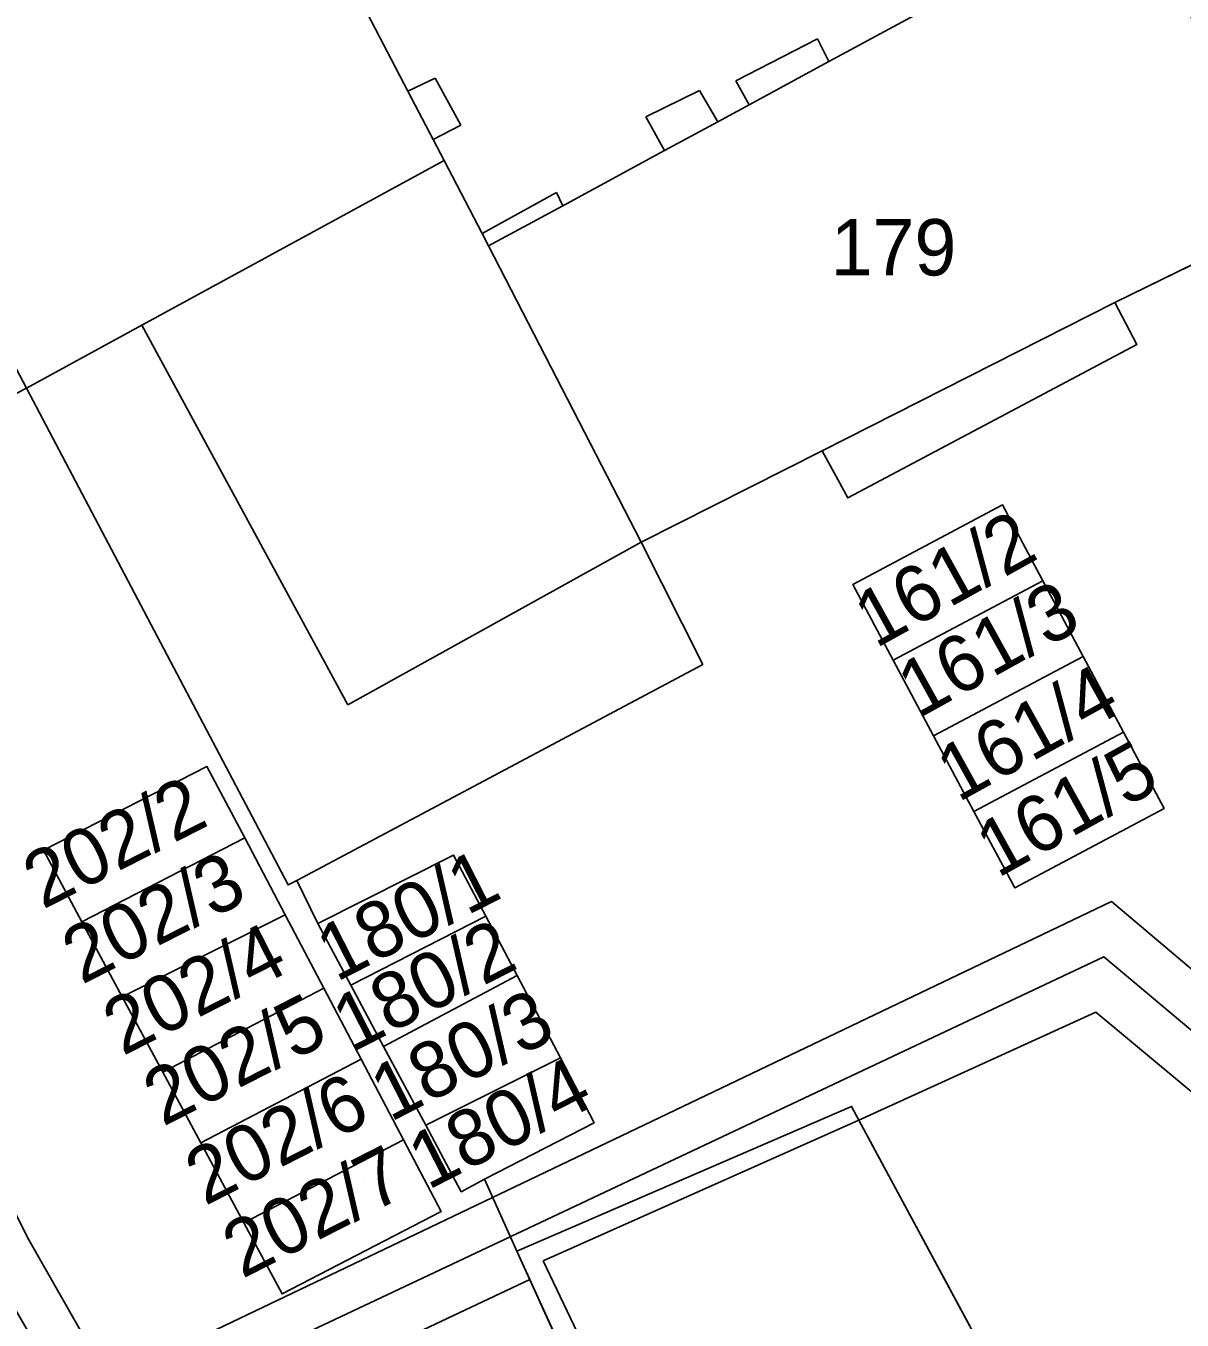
# Model space of a CAD drawing. Extents: x -264070 to -262271, y -1238894 to -1238141.
# Drawn here: x -263334.81 to -263293.78, y -1238472.84 to -1238426.89 of the extents above; entities that cross this region are included whole.
import ezdxf

# ---------------------------------------------------------------- set-up
doc = ezdxf.new("R2010")
doc.units = 0
for name, color, linetype in [('body_kn', 7, 'Continuous'), ('kladpar_druhypozemkov', 7, 'Continuous'), ('kladpar_hranice', 7, 'Continuous'), ('kladpar_parcelnecisla', 7, 'Continuous'), ('kladpar_plochy', 7, 'Continuous'), ('tarchy_linie', 7, 'Continuous'), ('zappar_hrandruhpozemk', 7, 'Continuous')]:
    doc.layers.add(name, color=color, linetype=linetype)

msp = doc.modelspace()

# ---------------------------------------------------------------- linework, layer by layer
at = {"layer": 'body_kn'}
for p, q in [((-263306.72, -1238427.35), (-263306.72, -1238427.35)), ((-263306.31, -1238428.16), (-263306.31, -1238428.16)), ((-263320.28, -1238428.75), (-263320.28, -1238428.75)), ((-263321.25, -1238429.21), (-263321.25, -1238429.21)), ((-263321.25, -1238429.21), (-263321.25, -1238429.21)), ((-263310.91, -1238429.18), (-263310.91, -1238429.18)), ((-263309.62, -1238428.84), (-263309.62, -1238428.84)), ((-263309.14, -1238429.69), (-263309.14, -1238429.69)), ((-263309.14, -1238429.69), (-263309.14, -1238429.69)), ((-263312.81, -1238430.12), (-263312.81, -1238430.12)), ((-263319.38, -1238430.42), (-263319.38, -1238430.42)), ((-263310.26, -1238430.3), (-263310.26, -1238430.3)), ((-263320.36, -1238430.92), (-263320.36, -1238430.92)), ((-263312.15, -1238431.32), (-263312.15, -1238431.32)), ((-263312.15, -1238431.32), (-263312.15, -1238431.32)), ((-263319.97, -1238431.67), (-263319.97, -1238431.67)), ((-263315.98, -1238432.81), (-263315.98, -1238432.81)), ((-263315.76, -1238433.28), (-263315.76, -1238433.28)), ((-263318.62, -1238434.26), (-263318.62, -1238434.26)), ((-263318.62, -1238434.26), (-263318.62, -1238434.26)), ((-263318.39, -1238434.7), (-263318.39, -1238434.7)), ((-263296.17, -1238436.71), (-263296.17, -1238436.71)), ((-263296.17, -1238436.71), (-263296.17, -1238436.71)), ((-263330.7, -1238437.52), (-263330.7, -1238437.52)), ((-263330.7, -1238437.52), (-263330.7, -1238437.52)), ((-263295.38, -1238438.2), (-263295.38, -1238438.2)), ((-263334.79, -1238439.75), (-263334.79, -1238439.75)), ((-263306.55, -1238441.98), (-263306.55, -1238441.98)), ((-263305.64, -1238443.65), (-263305.64, -1238443.65)), ((-263300.15, -1238443.9), (-263300.15, -1238443.9)), ((-263300.15, -1238443.9), (-263300.15, -1238443.9)), ((-263312.97, -1238445.22), (-263312.97, -1238445.22)), ((-263312.97, -1238445.22), (-263312.97, -1238445.22)), ((-263298.72, -1238446.59), (-263298.72, -1238446.59)), ((-263298.72, -1238446.59), (-263298.72, -1238446.59)), ((-263305.46, -1238446.72), (-263305.46, -1238446.72)), ((-263304.03, -1238449.41), (-263304.03, -1238449.41)), ((-263297.29, -1238449.28), (-263297.29, -1238449.28)), ((-263297.29, -1238449.28), (-263297.29, -1238449.28)), ((-263310.79, -1238449.56), (-263310.79, -1238449.56)), ((-263323.39, -1238451), (-263323.39, -1238451)), ((-263302.6, -1238452.1), (-263302.6, -1238452.1)), ((-263295.86, -1238451.96), (-263295.86, -1238451.96)), ((-263295.86, -1238451.96), (-263295.86, -1238451.96)), ((-263328.39, -1238453.18), (-263328.39, -1238453.18)), ((-263328.39, -1238453.18), (-263328.39, -1238453.18)), ((-263301.17, -1238454.78), (-263301.17, -1238454.78)), ((-263294.42, -1238454.67), (-263294.42, -1238454.67)), ((-263327.04, -1238455.72), (-263327.04, -1238455.72)), ((-263327.04, -1238455.72), (-263327.04, -1238455.72)), ((-263334.19, -1238456.15), (-263334.19, -1238456.15)), ((-263319.63, -1238456.33), (-263319.63, -1238456.33)), ((-263319.63, -1238456.33), (-263319.63, -1238456.33)), ((-263325.2, -1238457.23), (-263325.2, -1238457.23)), ((-263325.5, -1238457.39), (-263325.5, -1238457.39)), ((-263299.72, -1238457.49), (-263299.72, -1238457.49)), ((-263296.29, -1238457.98), (-263296.29, -1238457.98)), ((-263325.61, -1238458.45), (-263325.61, -1238458.45)), ((-263325.61, -1238458.45), (-263325.61, -1238458.45)), ((-263318.49, -1238458.5), (-263318.49, -1238458.5)), ((-263318.49, -1238458.5), (-263318.49, -1238458.5)), ((-263332.82, -1238458.7), (-263332.82, -1238458.7)), ((-263324.45, -1238458.76), (-263324.45, -1238458.76)), ((-263296.56, -1238459.94), (-263296.56, -1238459.94)), ((-263317.38, -1238460.6), (-263317.38, -1238460.6)), ((-263317.38, -1238460.6), (-263317.38, -1238460.6)), ((-263331.39, -1238461.36), (-263331.39, -1238461.36)), ((-263324.24, -1238461.05), (-263324.24, -1238461.05)), ((-263324.24, -1238461.05), (-263324.24, -1238461.05)), ((-263323.28, -1238460.95), (-263323.28, -1238460.95)), ((-263296.84, -1238461.91), (-263296.84, -1238461.91)), ((-263322.12, -1238463.12), (-263322.12, -1238463.12)), ((-263322.91, -1238463.58), (-263322.91, -1238463.58)), ((-263322.91, -1238463.58), (-263322.91, -1238463.58)), ((-263315.84, -1238463.53), (-263315.84, -1238463.53)), ((-263315.84, -1238463.53), (-263315.84, -1238463.53)), ((-263329.95, -1238464.04), (-263329.95, -1238464.04)), ((-263305.51, -1238465.25), (-263305.51, -1238465.25)), ((-263305.51, -1238465.25), (-263305.51, -1238465.25)), ((-263320.62, -1238465.92), (-263320.62, -1238465.92)), ((-263314.64, -1238465.83), (-263314.64, -1238465.83)), ((-263305.25, -1238465.74), (-263305.25, -1238465.74)), ((-263321.41, -1238466.44), (-263321.41, -1238466.44)), ((-263321.41, -1238466.44), (-263321.41, -1238466.44)), ((-263328.6, -1238466.54), (-263328.6, -1238466.54)), ((-263319.36, -1238468.28), (-263319.36, -1238468.28)), ((-263318.53, -1238467.84), (-263318.53, -1238467.84)), ((-263320.07, -1238468.98), (-263320.07, -1238468.98)), ((-263327.07, -1238469.39), (-263327.07, -1238469.39)), ((-263334.71, -1238469.99), (-263334.71, -1238469.99)), ((-263317.39, -1238470.39), (-263317.39, -1238470.39)), ((-263316.45, -1238470.73), (-263316.45, -1238470.73)), ((-263316.93, -1238471.4), (-263316.93, -1238471.4)), ((-263325.72, -1238471.91), (-263325.72, -1238471.91))]:
    msp.add_line(p, q, dxfattribs=at)
at = {"layer": 'kladpar_druhypozemkov'}
for p, q in [((-263304.56, -1238433.45), (-263304.56, -1238433.45)), ((-263302.54, -1238445.71), (-263302.54, -1238445.71)), ((-263301.23, -1238448.47), (-263301.23, -1238448.47)), ((-263299.88, -1238451.17), (-263299.88, -1238451.17)), ((-263298.43, -1238454.02), (-263298.43, -1238454.02)), ((-263329.96, -1238454.6), (-263329.96, -1238454.6)), ((-263328.72, -1238457.32), (-263328.72, -1238457.32)), ((-263321.86, -1238457.99), (-263321.86, -1238457.99)), ((-263327.21, -1238459.95), (-263327.21, -1238459.95)), ((-263320.9, -1238460.21), (-263320.9, -1238460.21)), ((-263325.65, -1238462.56), (-263325.65, -1238462.56)), ((-263319.69, -1238462.53), (-263319.69, -1238462.53)), ((-263324.3, -1238465.2), (-263324.3, -1238465.2)), ((-263318.24, -1238465.33), (-263318.24, -1238465.33)), ((-263322.79, -1238467.91), (-263322.79, -1238467.91))]:
    msp.add_line(p, q, dxfattribs=at)
at = {"layer": 'kladpar_hranice'}
for points in [[(-263291.16, -1238399.61), (-263288.33, -1238404.74), (-263286.17, -1238409.37), (-263283.26, -1238415.62), (-263295.65, -1238422.39), (-263306.31, -1238428.16), (-263309.14, -1238429.69), (-263310.26, -1238430.3), (-263312.15, -1238431.32), (-263315.76, -1238433.28), (-263318.39, -1238434.7), (-263318.62, -1238434.26), (-263319.97, -1238431.67), (-263320.36, -1238430.92), (-263321.25, -1238429.21), (-263329.77, -1238412.85), (-263330.27, -1238413.1), (-263330.42, -1238412.72), (-263331.56, -1238413.3), (-263339.97, -1238397.53), (-263338.74, -1238396.88), (-263338.33, -1238396.66)], [(-263330.27, -1238413.1), (-263329.77, -1238412.85), (-263321.25, -1238429.21), (-263320.36, -1238430.92), (-263319.97, -1238431.67), (-263330.7, -1238437.52), (-263334.79, -1238439.75), (-263336, -1238440.37), (-263336.37, -1238440.57), (-263339.55, -1238434.41), (-263339.19, -1238434.22), (-263338.03, -1238433.62), (-263344.81, -1238420.88), (-263330.27, -1238413.1)], [(-263295.65, -1238422.39), (-263289.78, -1238433.59), (-263296.17, -1238436.71), (-263295.38, -1238438.2), (-263305.64, -1238443.65), (-263306.55, -1238441.98), (-263312.97, -1238445.22), (-263310.79, -1238449.56), (-263325.2, -1238457.23), (-263325.5, -1238457.39), (-263334.79, -1238439.75), (-263330.7, -1238437.52), (-263319.97, -1238431.67), (-263318.62, -1238434.26), (-263318.39, -1238434.7), (-263315.76, -1238433.28), (-263312.15, -1238431.32), (-263310.26, -1238430.3), (-263309.14, -1238429.69), (-263306.31, -1238428.16), (-263295.65, -1238422.39)], [(-263296.38, -1238482.21), (-263305.25, -1238465.74), (-263305.51, -1238465.25), (-263317.39, -1238470.39), (-263318.53, -1238467.84), (-263314.64, -1238465.83), (-263315.84, -1238463.53), (-263317.38, -1238460.6), (-263318.49, -1238458.5), (-263319.63, -1238456.33), (-263324.45, -1238458.76), (-263325.2, -1238457.23), (-263310.79, -1238449.56), (-263312.97, -1238445.22), (-263306.55, -1238441.98), (-263305.64, -1238443.65), (-263295.38, -1238438.2), (-263296.17, -1238436.71), (-263289.78, -1238433.59)], [(-263336, -1238440.37), (-263334.79, -1238439.75), (-263325.5, -1238457.39), (-263325.2, -1238457.23), (-263324.45, -1238458.76), (-263323.28, -1238460.95), (-263322.12, -1238463.12), (-263320.62, -1238465.92), (-263319.36, -1238468.28), (-263318.53, -1238467.84), (-263317.39, -1238470.39), (-263314.93, -1238475.78), (-263317.39, -1238476.85), (-263317.66, -1238476.97), (-263318.17, -1238476), (-263334.99, -1238483.63)], [(-263300.15, -1238443.9), (-263298.72, -1238446.59), (-263304.03, -1238449.41), (-263305.46, -1238446.72), (-263300.15, -1238443.9)], [(-263294.42, -1238454.67), (-263295.86, -1238451.96), (-263297.29, -1238449.28), (-263298.72, -1238446.59), (-263300.15, -1238443.9), (-263305.46, -1238446.72), (-263304.03, -1238449.41), (-263302.6, -1238452.1), (-263301.17, -1238454.78), (-263299.72, -1238457.49), (-263294.42, -1238454.67)], [(-263298.72, -1238446.59), (-263297.29, -1238449.28), (-263302.6, -1238452.1), (-263304.03, -1238449.41), (-263298.72, -1238446.59)], [(-263297.29, -1238449.28), (-263295.86, -1238451.96), (-263301.17, -1238454.78), (-263302.6, -1238452.1), (-263297.29, -1238449.28)], [(-263295.86, -1238451.96), (-263294.42, -1238454.67), (-263299.72, -1238457.49), (-263301.17, -1238454.78), (-263295.86, -1238451.96)], [(-263328.39, -1238453.18), (-263327.04, -1238455.72), (-263332.82, -1238458.7), (-263334.19, -1238456.15), (-263328.39, -1238453.18)], [(-263328.6, -1238466.54), (-263327.07, -1238469.39), (-263325.72, -1238471.91), (-263320.07, -1238468.98), (-263321.41, -1238466.44), (-263322.91, -1238463.58), (-263324.24, -1238461.05), (-263325.61, -1238458.45), (-263327.04, -1238455.72), (-263328.39, -1238453.18), (-263334.19, -1238456.15), (-263332.82, -1238458.7), (-263331.39, -1238461.36), (-263329.95, -1238464.04), (-263328.6, -1238466.54)], [(-263327.04, -1238455.72), (-263325.61, -1238458.45), (-263331.39, -1238461.36), (-263332.82, -1238458.7), (-263327.04, -1238455.72)], [(-263319.63, -1238456.33), (-263318.49, -1238458.5), (-263323.28, -1238460.95), (-263324.45, -1238458.76), (-263319.63, -1238456.33)], [(-263325.61, -1238458.45), (-263324.24, -1238461.05), (-263329.95, -1238464.04), (-263331.39, -1238461.36), (-263325.61, -1238458.45)], [(-263318.49, -1238458.5), (-263317.38, -1238460.6), (-263322.12, -1238463.12), (-263323.28, -1238460.95), (-263318.49, -1238458.5)], [(-263317.38, -1238460.6), (-263315.84, -1238463.53), (-263320.62, -1238465.92), (-263322.12, -1238463.12), (-263317.38, -1238460.6)], [(-263324.24, -1238461.05), (-263322.91, -1238463.58), (-263328.6, -1238466.54), (-263329.95, -1238464.04), (-263324.24, -1238461.05)], [(-263322.91, -1238463.58), (-263321.41, -1238466.44), (-263327.07, -1238469.39), (-263328.6, -1238466.54), (-263322.91, -1238463.58)], [(-263315.84, -1238463.53), (-263314.64, -1238465.83), (-263318.53, -1238467.84), (-263319.36, -1238468.28), (-263320.62, -1238465.92), (-263315.84, -1238463.53)], [(-263305.51, -1238465.25), (-263305.25, -1238465.74), (-263296.38, -1238482.21), (-263311.76, -1238488.98), (-263312.61, -1238487.19), (-263317.19, -1238477.28), (-263317.39, -1238476.85), (-263314.93, -1238475.78), (-263317.39, -1238470.39), (-263305.51, -1238465.25)], [(-263321.41, -1238466.44), (-263320.07, -1238468.98), (-263325.72, -1238471.91), (-263327.07, -1238469.39), (-263321.41, -1238466.44)]]:
    msp.add_lwpolyline(points, dxfattribs=at)
at = {"layer": 'kladpar_plochy'}
for p, q in [((-263296.17, -1238436.71), (-263289.78, -1238433.59)), ((-263295.38, -1238438.2), (-263296.17, -1238436.71)), ((-263305.64, -1238443.65), (-263295.38, -1238438.2)), ((-263336, -1238440.37), (-263334.79, -1238439.75)), ((-263334.79, -1238439.75), (-263325.5, -1238457.39)), ((-263312.97, -1238445.22), (-263306.55, -1238441.98)), ((-263306.55, -1238441.98), (-263305.64, -1238443.65)), ((-263300.15, -1238443.9), (-263305.46, -1238446.72)), ((-263298.72, -1238446.59), (-263300.15, -1238443.9)), ((-263310.79, -1238449.56), (-263312.97, -1238445.22)), ((-263297.29, -1238449.28), (-263298.72, -1238446.59)), ((-263305.46, -1238446.72), (-263304.03, -1238449.41)), ((-263304.03, -1238449.41), (-263302.6, -1238452.1)), ((-263295.86, -1238451.96), (-263297.29, -1238449.28)), ((-263325.2, -1238457.23), (-263310.79, -1238449.56)), ((-263302.6, -1238452.1), (-263301.17, -1238454.78)), ((-263294.42, -1238454.67), (-263295.86, -1238451.96)), ((-263328.39, -1238453.18), (-263334.19, -1238456.15)), ((-263327.04, -1238455.72), (-263328.39, -1238453.18)), ((-263301.17, -1238454.78), (-263299.72, -1238457.49)), ((-263299.72, -1238457.49), (-263294.42, -1238454.67)), ((-263325.61, -1238458.45), (-263327.04, -1238455.72)), ((-263334.19, -1238456.15), (-263332.82, -1238458.7)), ((-263319.63, -1238456.33), (-263324.45, -1238458.76)), ((-263318.49, -1238458.5), (-263319.63, -1238456.33)), ((-263325.5, -1238457.39), (-263325.2, -1238457.23)), ((-263325.2, -1238457.23), (-263324.45, -1238458.76)), ((-263324.45, -1238458.76), (-263325.2, -1238457.23)), ((-263324.24, -1238461.05), (-263325.61, -1238458.45)), ((-263317.38, -1238460.6), (-263318.49, -1238458.5)), ((-263332.82, -1238458.7), (-263331.39, -1238461.36)), ((-263324.45, -1238458.76), (-263323.28, -1238460.95)), ((-263315.84, -1238463.53), (-263317.38, -1238460.6)), ((-263331.39, -1238461.36), (-263329.95, -1238464.04)), ((-263322.91, -1238463.58), (-263324.24, -1238461.05)), ((-263323.28, -1238460.95), (-263322.12, -1238463.12)), ((-263322.12, -1238463.12), (-263320.62, -1238465.92)), ((-263321.41, -1238466.44), (-263322.91, -1238463.58)), ((-263314.64, -1238465.83), (-263315.84, -1238463.53)), ((-263329.95, -1238464.04), (-263328.6, -1238466.54)), ((-263305.51, -1238465.25), (-263317.39, -1238470.39)), ((-263305.25, -1238465.74), (-263305.51, -1238465.25)), ((-263320.62, -1238465.92), (-263319.36, -1238468.28)), ((-263318.53, -1238467.84), (-263314.64, -1238465.83)), ((-263296.38, -1238482.21), (-263305.25, -1238465.74)), ((-263320.07, -1238468.98), (-263321.41, -1238466.44)), ((-263328.6, -1238466.54), (-263327.07, -1238469.39)), ((-263319.36, -1238468.28), (-263318.53, -1238467.84)), ((-263318.53, -1238467.84), (-263317.39, -1238470.39)), ((-263317.39, -1238470.39), (-263318.53, -1238467.84)), ((-263325.72, -1238471.91), (-263320.07, -1238468.98)), ((-263327.07, -1238469.39), (-263325.72, -1238471.91)), ((-263317.39, -1238470.39), (-263314.93, -1238475.78))]:
    msp.add_line(p, q, dxfattribs=at)
msp.add_lwpolyline([(-263339.85, -1238370.19), (-263316.6, -1238413.46), (-263291.16, -1238399.61), (-263288.33, -1238404.74), (-263286.17, -1238409.37), (-263283.26, -1238415.62), (-263295.65, -1238422.39), (-263306.31, -1238428.16), (-263309.14, -1238429.69), (-263310.26, -1238430.3), (-263312.15, -1238431.32), (-263315.76, -1238433.28), (-263318.39, -1238434.7), (-263318.62, -1238434.26), (-263319.97, -1238431.67), (-263320.36, -1238430.92), (-263321.25, -1238429.21), (-263329.77, -1238412.85), (-263330.27, -1238413.1), (-263330.42, -1238412.72), (-263331.56, -1238413.3), (-263339.97, -1238397.53), (-263338.74, -1238396.88), (-263338.33, -1238396.66)], dxfattribs=at)
for points in [[(-263330.27, -1238413.1), (-263329.77, -1238412.85), (-263321.25, -1238429.21), (-263320.36, -1238430.92), (-263319.97, -1238431.67), (-263330.7, -1238437.52), (-263334.79, -1238439.75), (-263336, -1238440.37), (-263336.37, -1238440.57), (-263339.55, -1238434.41), (-263339.19, -1238434.22), (-263338.03, -1238433.62), (-263344.81, -1238420.88)], [(-263295.65, -1238422.39), (-263289.78, -1238433.59), (-263296.17, -1238436.71), (-263295.38, -1238438.2), (-263305.64, -1238443.65), (-263306.55, -1238441.98), (-263312.97, -1238445.22), (-263310.79, -1238449.56), (-263325.2, -1238457.23), (-263325.5, -1238457.39), (-263334.79, -1238439.75), (-263330.7, -1238437.52), (-263319.97, -1238431.67), (-263318.62, -1238434.26), (-263318.39, -1238434.7), (-263315.76, -1238433.28), (-263312.15, -1238431.32), (-263310.26, -1238430.3), (-263309.14, -1238429.69), (-263306.31, -1238428.16)], [(-263300.15, -1238443.9), (-263298.72, -1238446.59), (-263304.03, -1238449.41), (-263305.46, -1238446.72)], [(-263298.72, -1238446.59), (-263297.29, -1238449.28), (-263302.6, -1238452.1), (-263304.03, -1238449.41)], [(-263297.29, -1238449.28), (-263295.86, -1238451.96), (-263301.17, -1238454.78), (-263302.6, -1238452.1)], [(-263295.86, -1238451.96), (-263294.42, -1238454.67), (-263299.72, -1238457.49), (-263301.17, -1238454.78)], [(-263328.39, -1238453.18), (-263327.04, -1238455.72), (-263332.82, -1238458.7), (-263334.19, -1238456.15)], [(-263327.04, -1238455.72), (-263325.61, -1238458.45), (-263331.39, -1238461.36), (-263332.82, -1238458.7)], [(-263319.63, -1238456.33), (-263318.49, -1238458.5), (-263323.28, -1238460.95), (-263324.45, -1238458.76)], [(-263325.61, -1238458.45), (-263324.24, -1238461.05), (-263329.95, -1238464.04), (-263331.39, -1238461.36)], [(-263318.49, -1238458.5), (-263317.38, -1238460.6), (-263322.12, -1238463.12), (-263323.28, -1238460.95)], [(-263317.38, -1238460.6), (-263315.84, -1238463.53), (-263320.62, -1238465.92), (-263322.12, -1238463.12)], [(-263324.24, -1238461.05), (-263322.91, -1238463.58), (-263328.6, -1238466.54), (-263329.95, -1238464.04)], [(-263322.91, -1238463.58), (-263321.41, -1238466.44), (-263327.07, -1238469.39), (-263328.6, -1238466.54)], [(-263315.84, -1238463.53), (-263314.64, -1238465.83), (-263318.53, -1238467.84), (-263319.36, -1238468.28), (-263320.62, -1238465.92)], [(-263305.51, -1238465.25), (-263305.25, -1238465.74), (-263296.38, -1238482.21), (-263311.76, -1238488.98), (-263312.61, -1238487.19), (-263317.19, -1238477.28), (-263317.39, -1238476.85), (-263314.93, -1238475.78), (-263317.39, -1238470.39)], [(-263321.41, -1238466.44), (-263320.07, -1238468.98), (-263325.72, -1238471.91), (-263327.07, -1238469.39)]]:
    msp.add_lwpolyline(points, close=True, dxfattribs=at)
at = {"layer": 'tarchy_linie'}
for points in [[(-263397.02, -1238404.21), (-263377.69, -1238409.4), (-263366.46, -1238411.44), (-263358.85, -1238425.64), (-263336.16, -1238470.78), (-263332.6, -1238476.95), (-263296.56, -1238459.94), (-263276.12, -1238477.1)], [(-263357.38, -1238424.88), (-263334.71, -1238469.99), (-263331.85, -1238474.99), (-263296.29, -1238457.98), (-263274.63, -1238476.28), (-263276.12, -1238477.1), (-263277.61, -1238477.92), (-263296.84, -1238461.91), (-263305.25, -1238465.74), (-263305.51, -1238465.25), (-263317.39, -1238470.39), (-263316.93, -1238471.4), (-263333.25, -1238479.1), (-263336.84, -1238472.89)]]:
    msp.add_lwpolyline(points, dxfattribs=at)
at = {"layer": 'zappar_hrandruhpozemk'}
for p, q in [((-263309.62, -1238428.84), (-263306.72, -1238427.35)), ((-263306.72, -1238427.35), (-263306.31, -1238428.16)), ((-263321.25, -1238429.21), (-263320.28, -1238428.75)), ((-263320.28, -1238428.75), (-263319.38, -1238430.42)), ((-263312.81, -1238430.12), (-263310.91, -1238429.18)), ((-263310.91, -1238429.18), (-263310.26, -1238430.3)), ((-263309.14, -1238429.69), (-263309.62, -1238428.84)), ((-263312.15, -1238431.32), (-263312.81, -1238430.12)), ((-263319.38, -1238430.42), (-263320.36, -1238430.92)), ((-263318.62, -1238434.26), (-263315.98, -1238432.81)), ((-263315.98, -1238432.81), (-263315.76, -1238433.28)), ((-263338.03, -1238433.62), (-263334.79, -1238439.75)), ((-263312.97, -1238445.22), (-263318.39, -1238434.7)), ((-263296.17, -1238436.71), (-263306.55, -1238441.98)), ((-263330.7, -1238437.52), (-263323.39, -1238451)), ((-263323.39, -1238451), (-263312.97, -1238445.22)), ((-263316.45, -1238470.73), (-263305.25, -1238465.74))]:
    msp.add_line(p, q, dxfattribs=at)
msp.add_lwpolyline([(-263317.19, -1238477.28), (-263314.03, -1238475.83), (-263316.45, -1238470.73)], dxfattribs=at)

# ---------------------------------------------------------------- texts
at = {"layer": 'kladpar_parcelnecisla'}
msp.add_text('179', height=2, dxfattribs=at).set_placement((-263306.252, -1238435.75))
for s, rotation, p in [('161/2', 29, (-263304.657, -1238449.008)), ('161/3', 29, (-263303.121, -1238451.485)), ('161/4', 29, (-263301.732, -1238454.476)), ('161/5', 29, (-263300.33, -1238457.163)), ('202/2', 27, (-263334.214, -1238458.277)), ('202/3', 27, (-263332.828, -1238460.944)), ('180/1', 27, (-263323.801, -1238460.851)), ('202/4', 27, (-263331.377, -1238463.478)), ('180/2', 27, (-263323.233, -1238463.347)), ('202/5', 27, (-263329.946, -1238465.983)), ('180/3', 27, (-263321.887, -1238465.824)), ('180/4', 27, (-263320.546, -1238468.237)), ('202/6', 27, (-263328.457, -1238468.798)), ('202/7', 27, (-263327.135, -1238471.386))]:
    msp.add_text(s, height=2, rotation=rotation, dxfattribs=at).set_placement(p)

doc.saveas('drawing.dxf')
